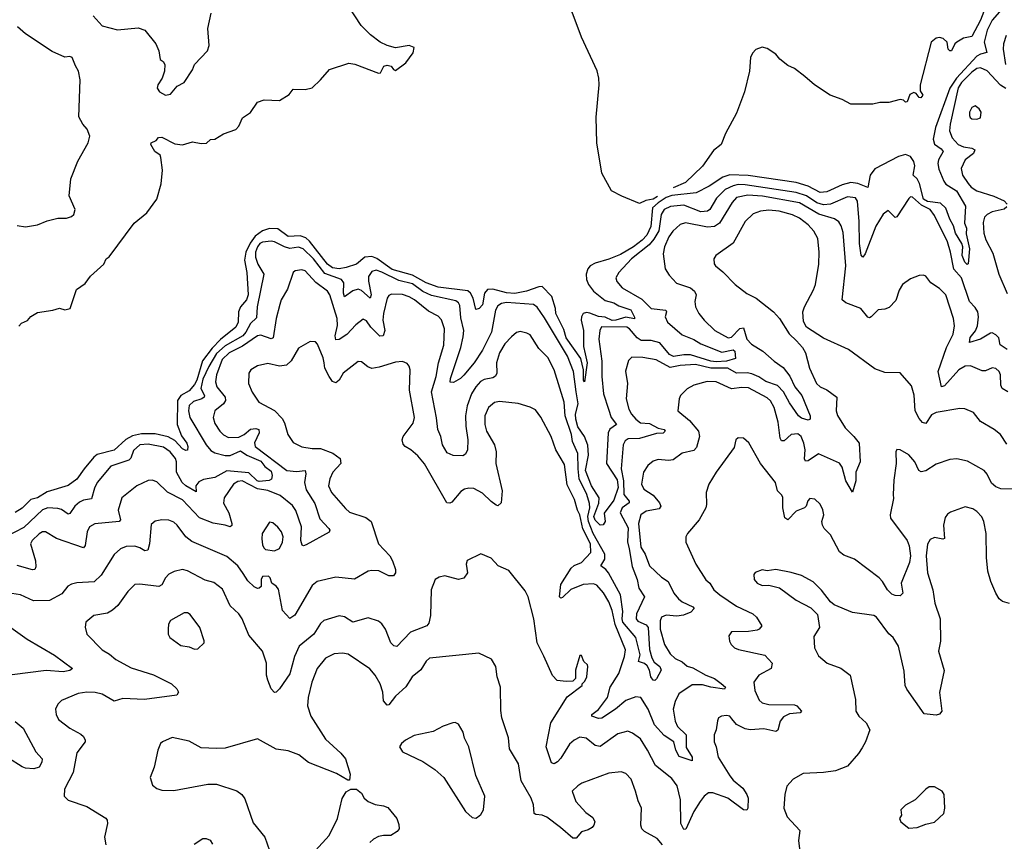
# Model space of a CAD drawing. Extents: x 2220520 to 2384350, y 721165 to 893491.
# Tile 262 of 315: x 2297981 to 2303755, y 880471 to 885287. Entities that reach past the tile are written whole.
import ezdxf

# ---------------------------------------------------------------- set-up
doc = ezdxf.new("R2010")
doc.units = 0

msp = doc.modelspace()

# ---------------------------------------------------------------- linework, layer by layer
at = {"layer": '0CON20XD'}
for points in [[(2301721.4, 884250.7), (2301695, 884235.3), (2301652.9, 884227.1), (2301615, 884210.4), (2301512.6, 884252.6), (2301450.6, 884285), (2301395, 884387.5), (2301364.7, 884565), (2301362, 884715), (2301379.6, 884905), (2301378.2, 884945), (2301367.6, 884987.6), (2301274.7, 885185), (2301220.7, 885330.7), (2301142.8, 885452.8), (2301028.2, 885588.2), (2300931.2, 885671.2), (2300886, 885696), (2300798.3, 885748.3), (2300730, 885780), (2300675, 885790.9), (2300613.7, 885817.9)], [(2299911.7, 885031.7), (2299946.4, 885026.4), (2300085, 884973.8), (2300096.7, 884975), (2300116.1, 885013.9), (2300135, 885021.2), (2300160, 885015), (2300172.5, 884995), (2300185, 884990), (2300245.7, 885035), (2300287.6, 885092.4), (2300293.8, 885125), (2300265, 885135.6), (2300185, 885122.2), (2300135, 885136.2), (2300095.3, 885155.3), (2300038.1, 885198.1), (2299983.3, 885253.3), (2299905, 885371.5)], [(2303740.6, 885349.4), (2303684.3, 885285), (2303654.4, 885225), (2303636.7, 885155), (2303652.5, 885095), (2303615, 885084.8), (2303595, 885072.8), (2303474.4, 884945), (2303435.7, 884885), (2303351.9, 884655), (2303337.1, 884587.1), (2303345, 884557.8), (2303385, 884530.9), (2303396.4, 884515), (2303369.2, 884465), (2303365.9, 884445), (2303371.7, 884411.7), (2303400.4, 884340.4), (2303413.1, 884323.1), (2303475.2, 884285), (2303528.2, 884195), (2303521.7, 884095), (2303533.5, 884065), (2303532, 884032), (2303551.9, 883945), (2303543.3, 883856.7), (2303537.3, 883852.7), (2303524.6, 883865), (2303509.1, 883905), (2303512.1, 883955), (2303507.1, 883975), (2303468.4, 884035), (2303458.1, 884078.1), (2303435, 884117.1), (2303411.6, 884181.6), (2303381.2, 884211.2), (2303305, 884222), (2303281.2, 884235), (2303257.7, 884327.7), (2303243.8, 884353.8), (2303220.4, 884375), (2303229.7, 884430.3), (2303225, 884456.5), (2303205.9, 884485), (2303175, 884496.3), (2303135, 884484.8), (2302996.7, 884413.4), (2302968.4, 884375), (2302955, 884304.4), (2302897, 884327), (2302855, 884333.6), (2302805, 884319.2), (2302715, 884278.9), (2302675, 884274.7), (2302605, 884310.5), (2302535, 884333.4), (2302253, 884373), (2302145, 884377), (2302105, 884364), (2302025, 884311), (2301947.2, 884272.8), (2301805, 884256.2), (2301772.7, 884245), (2301725.7, 884214.3), (2301692.4, 884185), (2301681.9, 884075), (2301658.4, 884025), (2301631.5, 883995), (2301581.2, 883955), (2301505, 883910.3), (2301435, 883882.9), (2301355, 883860.7), (2301325.8, 883844.2), (2301312.4, 883827.6), (2301303.5, 883795), (2301305.5, 883765), (2301317.3, 883735), (2301345, 883696.5), (2301415, 883641.9), (2301465, 883628.2), (2301495, 883610.2), (2301565, 883585.8), (2301587.3, 883542.7), (2301585.6, 883534.4), (2301535, 883544.3), (2301477.8, 883525), (2301455, 883523.7), (2301415, 883542.7), (2301375, 883547.7), (2301325, 883566.6), (2301305, 883570), (2301285.7, 883564.3), (2301274.8, 883545.2), (2301273.8, 883525), (2301286.5, 883465), (2301288.1, 883371.9), (2301297.8, 883327.8), (2301309.1, 883275), (2301293.3, 883165), (2301287.5, 883175), (2301287.8, 883235), (2301271.9, 883301.9), (2301185, 883421.5), (2301171.7, 883471.7), (2301125.6, 883564.4), (2301122.7, 883595), (2301101.2, 883665), (2301045, 883722.8), (2301025, 883722.2), (2300953.7, 883696.3), (2300885, 883682.4), (2300835, 883687), (2300755, 883707), (2300725, 883705.3), (2300706.2, 883683.8), (2300694.6, 883615), (2300675, 883594.5), (2300655, 883588.8), (2300640.8, 883655), (2300624.5, 883684.5), (2300608.1, 883698.1), (2300435, 883719.6), (2300365.4, 883744.6), (2300285, 883789.1), (2300165, 883823.6), (2300075, 883888.3), (2300045, 883899.8), (2300005.5, 883894.5), (2299955.4, 883854.6), (2299895.5, 883834.5), (2299855, 883827.4), (2299815, 883833), (2299785, 883853.3), (2299679.9, 883989.9), (2299658.8, 884008.8), (2299625, 884019.4), (2299556, 884016), (2299495, 884061.5), (2299445, 884063.9), (2299405, 884050.4), (2299362.2, 884017.8), (2299332.3, 883977.7), (2299306.8, 883925), (2299298.3, 883878.3), (2299313.3, 883805), (2299319.8, 883675), (2299310.4, 883645), (2299276.5, 883603.5), (2299264.5, 883574.5), (2299262, 883515), (2299249.1, 883485), (2299158.1, 883411.9), (2299108.7, 883361.3), (2299053, 883287), (2299018.8, 883175), (2299005, 883148.4), (2298975, 883112.6), (2298925.8, 883085), (2298906.8, 883055), (2298904.6, 882915), (2298928.9, 882848.9), (2298960.5, 882805), (2298967.1, 882785), (2298965.7, 882764.3), (2298955, 882761.9), (2298935, 882771.3), (2298890.3, 882820.3), (2298852.2, 882842.2), (2298775, 882860.6), (2298695, 882859.5), (2298642.7, 882847.3), (2298602.9, 882827.1), (2298535, 882763.5), (2298435, 882738.3), (2298415, 882722.5), (2298358.9, 882655), (2298315.9, 882594.1), (2298265, 882556.7), (2298140.9, 882519.1), (2298085, 882483.6), (2298046, 882474), (2297995.9, 882424.1), (2297955, 882399.5)], [(2298410.7, 885310.7), (2298465, 885251.4), (2298555, 885226.9), (2298675, 885238.8), (2298715, 885226), (2298780, 885145), (2298797.1, 885105), (2298804.2, 885054.2), (2298823, 885043), (2298832.5, 885025), (2298830, 884985), (2298816.1, 884943.9), (2298790, 884905), (2298786.7, 884885), (2298800, 884865), (2298835, 884844), (2298865, 884851.2), (2298905, 884897.5), (2298945, 884920), (2298995, 884993.3), (2299006, 885025), (2299082.5, 885105), (2299092.5, 885135), (2299083.8, 885235), (2299104.3, 885325.7)], [(2303635.2, 885335), (2303616.2, 885285), (2303565, 885189.2), (2303515, 885178.5), (2303476, 885155), (2303464.2, 885145), (2303445, 885104), (2303435, 885104), (2303426, 885115), (2303420, 885155), (2303396.6, 885176.6), (2303375, 885182.5), (2303355, 885179.7), (2303327.3, 885155), (2303261.8, 884905), (2303260.9, 884870.9), (2303276.9, 884845), (2303265, 884829.4), (2303255, 884831.4), (2303239.2, 884855), (2303225, 884859.6), (2303200.5, 884849.5), (2303185, 884806.7), (2303175, 884803.8), (2303163.8, 884815), (2303145, 884819.6), (2303077.7, 884802.3), (2303025, 884801.3), (2302985, 884791.4), (2302855, 884792.2), (2302805, 884819.7), (2302734.1, 884844.1), (2302642.9, 884905), (2302585, 884953.4), (2302525, 885000.9), (2302485, 885017.9), (2302438.2, 885055), (2302414.5, 885084.5), (2302365, 885118.4), (2302335, 885125.9), (2302297.7, 885112.3), (2302278.1, 885091.9), (2302266.7, 885065), (2302260.8, 884985), (2302232.5, 884865), (2302185, 884738.6), (2302120, 884620), (2302093.9, 884555), (2302050.2, 884519.8), (2301985, 884428.5), (2301885, 884332.5), (2301814, 884301.2)], [(2297965, 884080), (2298015, 884073.8), (2298085, 884084), (2298142.3, 884107.7), (2298205, 884123.8), (2298256.1, 884123.9), (2298285, 884133.3), (2298298.8, 884145), (2298306.2, 884175), (2298271.2, 884255), (2298281.2, 884355), (2298322.3, 884457.7), (2298382.5, 884565), (2298391.2, 884605), (2298376.2, 884645), (2298350, 884675), (2298328.3, 884718.3), (2298336.1, 884935), (2298326.5, 884986.5), (2298307, 885017), (2298289.1, 885065), (2298275, 885072.2), (2298245, 885068.4), (2298171.3, 885101.3), (2298014.1, 885205), (2297968.6, 885245)], [(2303766.5, 885195), (2303751.2, 885145), (2303749.3, 885115), (2303761.6, 885025)], [(2297975, 883490), (2297991.2, 883508.8), (2298025.8, 883524.2), (2298045, 883546.7), (2298085, 883570), (2298175, 883583.8), (2298215, 883596.7), (2298245, 883587.5), (2298276.4, 883593.6), (2298313.6, 883706.4), (2298365, 883740), (2298396.1, 883783.9), (2298473.3, 883855), (2298487.5, 883885), (2298505, 883897.5), (2298652.5, 884095), (2298726.2, 884155), (2298785.8, 884235), (2298810.6, 884325), (2298818.9, 884405), (2298809.2, 884479.2), (2298803.8, 884493.8), (2298773.3, 884515), (2298750, 884555), (2298752.5, 884565), (2298780.7, 884579.3), (2298794, 884596), (2298815, 884598.8), (2298890.3, 884560.3), (2298935, 884553.1), (2298995, 884570.5), (2299045, 884561.9), (2299075.8, 884564.2), (2299100, 884585), (2299125, 884587.5), (2299175, 884618.8), (2299247.3, 884642.7), (2299265, 884662.5), (2299287.7, 884712.3), (2299335, 884742.5), (2299375, 884803.3), (2299415, 884816.7), (2299505, 884814.3), (2299561.7, 884848.3), (2299585, 884880), (2299655, 884877.5), (2299695, 884887.5), (2299745, 884934), (2299796.7, 884995), (2299911.7, 885031.7)], [(2303765, 884883.3), (2303732.9, 884902.9), (2303655, 884986.6), (2303615, 885005.8), (2303595, 885001), (2303565, 884979.8), (2303505, 884919.5), (2303485, 884888.8), (2303437.6, 884675), (2303434.7, 884635), (2303449.2, 884595), (2303485, 884556.2), (2303515, 884542.1), (2303564.7, 884534.7), (2303583.1, 884525), (2303575, 884503.8), (2303526.2, 884465), (2303501.5, 884415), (2303510.9, 884375), (2303543.6, 884326.4), (2303561.4, 884305), (2303594.2, 884285), (2303693.3, 884253.3), (2303754.3, 884225), (2303772.5, 884205)], [(2303595, 884703.8), (2303615, 884712.5), (2303620, 884745), (2303607.5, 884765), (2303585, 884782.5), (2303565, 884772.5), (2303552, 884745), (2303552, 884725), (2303555, 884713.3), (2303565, 884706.7), (2303595, 884703.8)], [(2303217.6, 884247.6), (2303205, 884248.2), (2303195, 884240), (2303125, 884131.9), (2303115, 884128.1), (2303075, 884168), (2303045, 884148.1), (2303002.3, 884077.7), (2302938.9, 883915), (2302925, 883896.2), (2302915, 883907.5), (2302906.4, 883975), (2302904.5, 884105), (2302894.1, 884224.1), (2302883.5, 884243.5), (2302835, 884248.9), (2302735, 884205.6), (2302695, 884201.6), (2302655, 884214.1), (2302595, 884255.1), (2302535, 884274.1), (2302235, 884318.8), (2302195, 884320.7), (2302164.1, 884314.1), (2302118.9, 884291.1), (2302068, 884242), (2302027.3, 884175), (2302015, 884164.7), (2301975, 884161.9), (2301875, 884199.4), (2301797.5, 884192.5), (2301761.1, 884175), (2301742.4, 884145), (2301729.5, 884050.5), (2301699.9, 884000.1), (2301671.8, 883968.2), (2301569.1, 883885), (2301494.2, 883805), (2301476, 883775), (2301483.4, 883753.4), (2301515, 883715.7), (2301629.1, 883649.1), (2301685, 883594.1), (2301770.8, 883585), (2301774.5, 883575), (2301765.4, 883545), (2301779.6, 883515), (2301865, 883440.4), (2301933.5, 883413.5), (2301975, 883387.1), (2302098.8, 883338.8), (2302165, 883351.3), (2302175.4, 883344.6), (2302177.8, 883302.2), (2302125, 883285.9), (2302065, 883281.5), (2302035, 883284.9), (2301915, 883322.8), (2301875, 883323.2), (2301815, 883312.5), (2301791.7, 883325), (2301735, 883393.2), (2301685, 883406.8), (2301625, 883406.8), (2301601.9, 883421.9), (2301557, 883475), (2301540.9, 883485), (2301393.1, 883486.9), (2301382.5, 883465), (2301378, 883415), (2301394.8, 883285.2), (2301394.8, 883195), (2301404.8, 883095), (2301434, 883005), (2301449.5, 882955), (2301480.5, 882915), (2301442.7, 882887.3), (2301431, 882865), (2301421.5, 882685), (2301485, 882590.4), (2301491.3, 882545), (2301465, 882470), (2301409.2, 882395), (2301414.4, 882345), (2301403.6, 882326.4), (2301385, 882323.6), (2301355, 882353.7), (2301348.1, 882375), (2301377.1, 882452.8), (2301379.6, 882485), (2301334.3, 882555), (2301298.2, 882645), (2301316.9, 882735), (2301313, 882793), (2301293, 882845), (2301255, 882900), (2301242.1, 882945), (2301241, 882975), (2301255.1, 883034.9), (2301244.2, 883105), (2301228, 883225), (2301193.4, 883315), (2301058.9, 883538.9), (2301015, 883601.8), (2300995, 883617.8), (2300835, 883630), (2300806, 883624), (2300785, 883609.6), (2300770.5, 883585), (2300748.4, 883455), (2300695, 883350.9), (2300645.4, 883275), (2300585, 883204.5), (2300565, 883184.6), (2300525, 883161.4), (2300505, 883162.5), (2300506.4, 883185), (2300567.6, 883365), (2300582.3, 883427.7), (2300585.2, 883465), (2300568.8, 883538.8), (2300561.5, 883611.5), (2300555, 883626.8), (2300538.9, 883638.9), (2300395, 883669.8), (2300344.7, 883694.7), (2300285, 883739.3), (2300205, 883757.9), (2300105, 883807.8), (2300071.6, 883818.4), (2300045, 883810.7), (2300027.2, 883782.8), (2300026.5, 883755), (2300041.2, 883675), (2300036, 883654), (2299985, 883700), (2299965, 883706.8), (2299935, 883697.4), (2299885, 883662.2), (2299878.9, 883685), (2299881.6, 883745), (2299868.5, 883765), (2299769.8, 883799.8), (2299703.6, 883885), (2299643.8, 883945), (2299615, 883953.9), (2299565, 883947), (2299533.3, 883955), (2299475, 883984.7), (2299455, 883988.2), (2299405, 883983.5), (2299388.8, 883975), (2299375, 883956.4), (2299363.7, 883925), (2299363.4, 883895), (2299377.3, 883855), (2299412.9, 883795), (2299373.5, 883605), (2299369.9, 883540.1), (2299335, 883505.9), (2299307.2, 883455), (2299288.8, 883435), (2299185, 883375.9), (2299135, 883330.6), (2299089.1, 883255), (2299055, 883179.6), (2299043.7, 883125), (2299064.1, 883085), (2299062.5, 883075), (2299048.5, 883065), (2299000, 883050), (2298974.8, 883025), (2298970.2, 882995), (2298978.5, 882955), (2299074.3, 882794.3), (2299101.2, 882761.2), (2299125, 882747.5), (2299185, 882732.7), (2299215, 882731.9), (2299275, 882760.8), (2299312.2, 882735), (2299395, 882698.6), (2299419.1, 882669.1), (2299455, 882641.1), (2299460.8, 882615), (2299456.8, 882593.2), (2299444, 882586), (2299385, 882579.8), (2299373, 882585), (2299325, 882632), (2299195, 882643.1), (2299126, 882604), (2299058.6, 882591.4), (2299032.1, 882577.9), (2299013.6, 882555), (2299015, 882520.6), (2298955, 882555.2), (2298934.4, 882575), (2298900.4, 882635), (2298899.6, 882695), (2298893.9, 882715), (2298863.9, 882755), (2298825, 882781.2), (2298735, 882798.8), (2298685.6, 882795), (2298648.5, 882761.5), (2298632.1, 882717.9), (2298621.5, 882705), (2298515, 882670.4), (2298435.4, 882575), (2298418.8, 882541.2), (2298401.1, 882478.9), (2298355, 882471.1), (2298330.6, 882459.4), (2298304.4, 882435.6), (2298275, 882393.3), (2298265, 882389.5), (2298226.2, 882416.2), (2298205, 882422.8), (2298145, 882426.7), (2298115, 882413.9), (2298005, 882311.5), (2297900, 882255)], [(2303775, 883106.2), (2303742.9, 883125), (2303734.6, 883144.6), (2303733.1, 883205), (2303724.5, 883225), (2303705, 883243.3), (2303685, 883245.6), (2303645, 883229.4), (2303625, 883229.4), (2303557.7, 883257.7), (2303525, 883256.9), (2303488.2, 883235), (2303405, 883140.6), (2303386.1, 883136.1), (2303366.5, 883225), (2303415.3, 883365), (2303455.2, 883444.8), (2303462.6, 883492.6), (2303457.8, 883535), (2303411.9, 883675), (2303375, 883710.8), (2303325, 883744), (2303294.1, 883784.1), (2303280.7, 883790.7), (2303255, 883788), (2303205, 883768.8), (2303158.8, 883735), (2303138.3, 883701.7), (2303118.3, 883641.7), (2303079.4, 883600.6), (2303055, 883590.6), (2303015, 883587.1), (2302975, 883545.7), (2302965, 883540), (2302955, 883543.3), (2302912.9, 883595), (2302825, 883627.9), (2302804.5, 883645), (2302826, 883845), (2302810.1, 884040.1), (2302799.4, 884079.4), (2302785, 884101.5), (2302759, 884119), (2302667.3, 884147.3), (2302555, 884214.5), (2302336.3, 884253.7), (2302251.6, 884258.4), (2302184.9, 884245.1), (2302158.3, 884215), (2302085.5, 884094.5), (2302055.6, 884074.4), (2302015, 884071.4), (2301885, 884096.1), (2301855, 884086.4), (2301811.8, 884048.2), (2301787.2, 884015), (2301762.7, 883955), (2301754.6, 883915), (2301766.4, 883826.4), (2301788.9, 883788.9), (2301833.1, 883743.1), (2301915, 883714.6), (2301939.1, 883695), (2301947.5, 883675), (2301940, 883635), (2301943.3, 883605), (2301963.1, 883565), (2301994.4, 883525), (2302056.9, 883465), (2302135, 883423.2), (2302155, 883425.5), (2302203.4, 883476.6), (2302225, 883480.8), (2302245, 883414.4), (2302271.9, 883385)], [(2303771.6, 883355), (2303731.8, 883381.8), (2303722.7, 883422.7), (2303705, 883440.4), (2303685, 883451.8), (2303675, 883450), (2303615, 883413.8), (2303552, 883395), (2303554.7, 883425), (2303585.6, 883464.4), (2303597.3, 883492.7), (2303603.8, 883545), (2303600, 883575), (2303585, 883600.8), (2303551.1, 883635), (2303505, 883774.5), (2303458.6, 883825), (2303440.6, 883925), (2303421.3, 883985), (2303345, 884139.1), (2303320, 884175), (2303270.4, 884200.4), (2303217.6, 884247.6)], [(2303769.8, 882799.8), (2303732.5, 882855), (2303695, 882885.8), (2303615, 882932.9), (2303574, 882985), (2303524.3, 883005.7), (2303495, 883008.1), (2303355, 882984.6), (2303328.7, 882971.3), (2303295, 882920.8), (2303275, 882925.6), (2303255, 882950), (2303232, 882995), (2303226.9, 883086.9), (2303211.7, 883141.7), (2303145, 883217.5), (2303055, 883220), (2302995, 883240), (2302841.2, 883355), (2302695, 883420), (2302594.4, 883484.4), (2302578.3, 883518.3), (2302574.4, 883575), (2302583.3, 883605), (2302635.3, 883704.7), (2302647.8, 883735), (2302667.5, 883855), (2302670, 883925), (2302660.9, 884005), (2302638.5, 884048.5), (2302605, 884084.5), (2302555, 884124.6), (2302512.9, 884142.9), (2302435, 884164.2), (2302375, 884170.3), (2302325.3, 884164.7), (2302281.7, 884148.3), (2302236, 884104), (2302165, 883977.1), (2302063.3, 883905), (2302051.2, 883885), (2302053.3, 883856.7), (2302061.2, 883845), (2302105, 883810), (2302176, 883735), (2302245, 883682.9), (2302300, 883655), (2302402, 883575), (2302436.6, 883536.6), (2302493.3, 883445), (2302536.2, 883405), (2302572, 883365), (2302589.2, 883335), (2302613.5, 883245), (2302653.5, 883155), (2302675, 883134.4), (2302715, 883116.9), (2302773.3, 883075), (2302770, 882995), (2302777, 882967), (2302822.7, 882895), (2302873.5, 882845), (2302904.3, 882805), (2302910.5, 882695), (2302884.6, 882635), (2302885.4, 882584.6), (2302865, 882517.5), (2302825.8, 882585), (2302804.5, 882664.5), (2302788.7, 882688.7), (2302665, 882743.1), (2302605, 882702.1), (2302590.2, 882700.2), (2302584.1, 882714.1), (2302586.6, 882765), (2302578.9, 882805), (2302563.8, 882845), (2302545, 882860), (2302505, 882855.4), (2302465, 882818.5), (2302449.3, 882819.3)], [(2303770.2, 884189.8), (2303755, 884177.1), (2303685, 884160.6), (2303654.8, 884145.2), (2303639.7, 884130.3), (2303631.3, 884098.7), (2303635.8, 884035), (2303647.3, 883997.3), (2303688.7, 883918.7), (2303722.3, 883795), (2303772.6, 883682.6)], [(2302271.9, 883385), (2302338.9, 883345), (2302406.1, 883286.1), (2302459.2, 883249.1), (2302497.1, 883197.2), (2302527.6, 883135), (2302567.3, 883085), (2302616.7, 882965), (2302616.5, 882945), (2302605, 882940.7), (2302565, 882952.2), (2302548.5, 882965), (2302495, 883041.1), (2302460.4, 883105), (2302425, 883143.5), (2302357, 883167), (2302315, 883194.2), (2302275, 883210.6), (2302247.3, 883217.3), (2302184.9, 883214.9), (2302134.3, 883244.3), (2302035, 883245.3), (2301945, 883265.5), (2301855, 883259.5), (2301795, 883248), (2301712.6, 883292.6), (2301635, 883307.3), (2301570.8, 883309.2), (2301550.5, 883289.5), (2301533.1, 883226.9), (2301544.5, 883155), (2301536.7, 883065), (2301552.2, 883005), (2301568.2, 882975), (2301593.6, 882945), (2301621.5, 882925), (2301675, 882920.7), (2301725, 882893.8), (2301760.8, 882885), (2301766.7, 882875), (2301755, 882862.9), (2301715, 882862.4), (2301615, 882832.4), (2301550, 882830), (2301531.6, 882818.4), (2301519.6, 882795), (2301507.8, 882655), (2301522.4, 882585), (2301524.1, 882505), (2301554.2, 882465), (2301554.2, 882455), (2301514.2, 882425), (2301503, 882397), (2301549.2, 882309.2), (2301546, 882226), (2301554.8, 882185), (2301572.3, 882082.3), (2301601.1, 882005), (2301611.1, 881955), (2301645.5, 881905), (2301599.1, 881805), (2301596.2, 881775), (2301605, 881762.5), (2301655, 881740.8), (2301666.8, 881725), (2301674.4, 881595), (2301687.3, 881547.3), (2301701, 881521), (2301735.8, 881495), (2301743.5, 881475), (2301715, 881424.5), (2301705, 881413.6), (2301695, 881416.5), (2301682.7, 881435), (2301674.2, 881475), (2301659.8, 881499.8), (2301645, 881513.4), (2301610, 881525), (2301620.3, 881565), (2301595.2, 881665), (2301518, 881755), (2301513.6, 881775), (2301517.4, 881817.4), (2301504.4, 881915), (2301434.1, 882044.1), (2301418.4, 882065), (2301388.5, 882085), (2301411.9, 882125), (2301412.7, 882155), (2301343.4, 882275), (2301315.7, 882345.7), (2301312.2, 882375), (2301323.6, 882425), (2301322, 882452), (2301307.6, 882505), (2301262.5, 882595), (2301255.1, 882654.9), (2301254.8, 882745), (2301221.9, 882815), (2301216.2, 882855), (2301180.6, 882965), (2301173.1, 883045), (2301115.4, 883235), (2301077.7, 883307.7), (2301025, 883360), (2300975, 883439.2), (2300955, 883450.6), (2300915, 883458.9), (2300895, 883453.1), (2300865, 883428.1), (2300825, 883387.8), (2300795.4, 883335), (2300777.7, 883275), (2300778.4, 883215), (2300771.8, 883198.2), (2300755, 883187.2), (2300705, 883178), (2300683.4, 883166.6), (2300655, 883135.5), (2300630.9, 883095), (2300605.6, 883024.4), (2300595.2, 882965), (2300596.8, 882905), (2300609.6, 882825), (2300607.5, 882765), (2300595, 882740), (2300579.7, 882730.3), (2300523.4, 882733.4), (2300488.3, 882748.3), (2300461.2, 882795), (2300451.5, 882845), (2300432.5, 882885), (2300425.9, 882954.1), (2300396.8, 883105), (2300423.2, 883195), (2300436.5, 883275), (2300468.8, 883378.8), (2300472.2, 883475), (2300455, 883528.8), (2300435, 883548.6), (2300378, 883578), (2300296.2, 883645), (2300265, 883662.8), (2300225, 883675.8), (2300161.4, 883678.6), (2300145, 883670.8), (2300135.4, 883654.6), (2300114.8, 883565), (2300110.2, 883525), (2300122.4, 883465), (2300112.5, 883435), (2300092, 883432), (2300040.8, 883485), (2300015, 883521.2), (2299995, 883531.5), (2299952, 883498), (2299898.5, 883441.5), (2299855, 883413.3), (2299835, 883411.4), (2299830, 883435), (2299844.1, 883495), (2299843.1, 883535), (2299800.3, 883675), (2299785, 883696.9), (2299717.7, 883747.7), (2299655, 883814.5), (2299635, 883821.2), (2299596.7, 883815), (2299584.3, 883805), (2299552, 883708), (2299514.6, 883645.4), (2299507.1, 883617.1), (2299484.7, 883535.3), (2299467.9, 883422.1), (2299455, 883417.5), (2299395, 883438.1), (2299375, 883433.2), (2299287.4, 883372.6), (2299210, 883335), (2299168.4, 883295), (2299135.3, 883205), (2299129.1, 883165), (2299137.3, 883135), (2299185.3, 883075), (2299188.2, 883055), (2299175, 883034.7), (2299124.5, 882995), (2299114.6, 882955), (2299125, 882920.8), (2299155, 882874.4), (2299175, 882854.5), (2299205, 882839.1), (2299265, 882839.2), (2299298, 882855), (2299335, 882887.1), (2299365, 882891.8), (2299382.5, 882885), (2299385.3, 882865), (2299357.4, 882807.4), (2299362.3, 882785), (2299547.1, 882645), (2299605, 882638), (2299655, 882644), (2299659.6, 882625), (2299650.3, 882575), (2299661, 882531), (2299711.2, 882451.2), (2299741.1, 882361.1), (2299792.9, 882305), (2299798.6, 882295), (2299796.3, 882283.7), (2299661.7, 882208.3), (2299645, 882202.7), (2299636.7, 882206.7), (2299629.8, 882235), (2299633.5, 882315), (2299599.9, 882409.9), (2299580.4, 882440.4), (2299507.7, 882497.7), (2299435, 882527.1), (2299375, 882537.9), (2299285, 882583.3), (2299259.6, 882580.4), (2299233.8, 882565), (2299180, 882485), (2299176.4, 882453.6), (2299206.9, 882396.9), (2299225.5, 882334.5), (2299225, 882322.5), (2299215.8, 882314.2), (2299185, 882324.4), (2299115, 882335.9), (2299035, 882366.9), (2298935, 882472.5), (2298847, 882517), (2298785, 882578), (2298757.3, 882587.3), (2298735, 882585.8), (2298668, 882555), (2298580, 882485), (2298558, 882412), (2298571.1, 882355), (2298564.6, 882345.4), (2298421.7, 882331.7), (2298390, 882315), (2298376.5, 882285), (2298365.4, 882204.6), (2298355, 882190.8), (2298196.3, 882246.3), (2298132.5, 882285), (2298115, 882285.6), (2298095, 882274.4), (2298054.4, 882235), (2298043.5, 882215), (2298073.8, 882115), (2298075, 882080), (2298068.8, 882065), (2298055, 882061.9), (2297965, 882088.4)], [(2302449.3, 882819.3), (2302441.1, 882835), (2302428.3, 882928.3), (2302404.6, 883015), (2302385, 883052.2), (2302365, 883070.4), (2302255, 883128.7), (2302215, 883131.8), (2302155, 883123.9), (2302065, 883164.7), (2302013.1, 883166.9), (2301933.8, 883145), (2301895, 883124.2), (2301855.8, 883085), (2301847.5, 883065), (2301840, 882995), (2301908.1, 882938.1), (2301961.2, 882875), (2301966.9, 882845), (2301950.9, 882779.1), (2301935, 882762.1), (2301865, 882745.6), (2301813, 882707), (2301785, 882702.5), (2301725, 882710), (2301695, 882698.6), (2301665.4, 882674.6), (2301640, 882635), (2301627.3, 882565), (2301641.1, 882535), (2301695, 882499.5), (2301732.7, 882455), (2301741.5, 882435), (2301730.2, 882419.8), (2301654.3, 882405.7), (2301623.8, 882385), (2301610.8, 882335), (2301624.2, 882195), (2301648.7, 882155), (2301674.5, 882085), (2301745, 882018.9), (2301784.7, 881994.7), (2301817.1, 881925), (2301845, 881892.5), (2301865.8, 881875), (2301928, 881845), (2301936, 881835), (2301916.2, 881815), (2301874, 881796), (2301835, 881790), (2301772.6, 881797.4), (2301744.5, 881785.5), (2301736.9, 881763.1), (2301737.9, 881715), (2301762.7, 881625), (2301795, 881570.6), (2301825, 881542.5), (2301865, 881522.5), (2301895, 881497.5), (2301928.3, 881488.3), (2302005, 881445.4), (2302055, 881425.3), (2302095, 881396.4), (2302120, 881375), (2302115, 881362.2), (2302035, 881374.3), (2301985, 881389.4), (2301925, 881388.2), (2301847.1, 881335), (2301825, 881291.2), (2301812.7, 881245), (2301824.6, 881175), (2301838.9, 881145), (2301890.4, 881095), (2301890.2, 881020.2), (2301925.3, 880965), (2301925, 880942), (2301847.6, 880967.6), (2301829.3, 881005), (2301817.9, 881055), (2301761.3, 881091.3), (2301703.3, 881153.4), (2301667.1, 881245), (2301623.4, 881313.4), (2301595, 881318.9), (2301535, 881297.1), (2301475, 881246.6), (2301395, 881193.9), (2301375, 881191.8), (2301336.7, 881205), (2301336.7, 881215), (2301375.6, 881244.4), (2301427.1, 881315), (2301444.5, 881375.5), (2301494.2, 881455), (2301528.3, 881555), (2301532.9, 881592.9), (2301472.6, 881742.6), (2301455.3, 881824.7), (2301436.7, 881875), (2301405, 881926.9), (2301365, 881972.9), (2301345, 881979.7), (2301285, 881976.8), (2301212.3, 881947.7), (2301165, 881900), (2301155, 881895.8), (2301145.8, 881905), (2301153.7, 881976.3), (2301215, 882071.8), (2301233, 882087), (2301275, 882105.4), (2301330.3, 882165), (2301328.1, 882215), (2301283.1, 882303.1), (2301265, 882384.3), (2301252.2, 882412.2), (2301233.7, 882475), (2301191, 882561), (2301175, 882680.8), (2301125.9, 882765.9), (2301097.5, 882845), (2301037.6, 882957.6), (2301005, 883000), (2300975, 883016.2), (2300905, 883037.5), (2300795, 883048.5), (2300765, 883043.5), (2300730.5, 883015), (2300709.2, 882965), (2300708.8, 882915), (2300717.5, 882875), (2300764.4, 882795), (2300775.6, 882755), (2300773.8, 882685), (2300809.4, 882525), (2300803.8, 882455), (2300785, 882437.5), (2300775, 882441.2), (2300745, 882462.5), (2300695, 882512.5), (2300645, 882539.1), (2300615, 882541.8), (2300588.8, 882535), (2300568.3, 882521.7), (2300515, 882458.9), (2300503, 882453), (2300485, 882454.3), (2300355, 882682.9), (2300315, 882730), (2300275, 882766.5), (2300241.9, 882785), (2300230, 882800), (2300224.1, 882825), (2300228.9, 882845), (2300287.9, 882922.1), (2300297.1, 882955), (2300266.9, 883115), (2300271.1, 883235), (2300265, 883256.7), (2300252.4, 883272.4), (2300225, 883284.3), (2300185, 883280.6), (2300089.4, 883250.6), (2300045, 883243.5), (2300021.6, 883251.6), (2299985, 883280.8), (2299965, 883282.9), (2299876.9, 883215), (2299855, 883174.3), (2299835, 883157.8), (2299815, 883165.6), (2299794.8, 883194.8), (2299770.9, 883245), (2299766.1, 883275), (2299760, 883305), (2299727.5, 883385), (2299715, 883398.8), (2299685, 883400), (2299615, 883361.2), (2299572.1, 883287.9), (2299545, 883261.9), (2299505, 883256.7), (2299435, 883272), (2299375, 883259.2), (2299336.2, 883235), (2299324, 883215), (2299322.5, 883155), (2299345, 883103.3), (2299383.8, 883045), (2299475, 882996), (2299519.8, 882949.8), (2299534.6, 882924.6), (2299552.5, 882855), (2299585, 882808.6), (2299635, 882783.1), (2299695, 882773.6), (2299745, 882773.5), (2299817.3, 882747.3), (2299859.6, 882715), (2299863.3, 882686.7), (2299817.7, 882635), (2299798.8, 882595), (2299791.1, 882555), (2299809.5, 882515), (2299891.9, 882421.9), (2299915, 882400.6), (2300009.8, 882369.8), (2300041.9, 882345), (2300085.5, 882215), (2300150.6, 882145), (2300167.8, 882115), (2300184, 882065), (2300183.8, 882045), (2300173.6, 882026.4), (2300145, 882028), (2300086.2, 882056.2), (2300045, 882059.1), (2300025, 882054.5), (2299945, 882008.1), (2299835, 882018.6), (2299725, 881994.3), (2299695, 881971.2), (2299595, 881796.7), (2299565, 881776.7), (2299522.9, 881825), (2299498.3, 881948.3), (2299485, 881967.5), (2299460, 881985), (2299450, 882015), (2299440, 882025), (2299405, 882022.5), (2299396.7, 882005), (2299396, 881965), (2299385.7, 881954.3), (2299375, 881952.9), (2299355, 881961.9), (2299318.1, 881998.1), (2299291.4, 882041.4), (2299260, 882085), (2299195, 882141.5), (2298989.3, 882229.3), (2298955, 882255.6), (2298904.7, 882324.7), (2298885, 882342.5), (2298855, 882354.4), (2298814.3, 882355.7), (2298775, 882348.6), (2298752, 882328), (2298742.3, 882215), (2298731.8, 882178.2), (2298715, 882173.5), (2298685, 882192.1), (2298655, 882200.9), (2298605, 882198.9), (2298571.2, 882185), (2298535, 882152.5), (2298459.4, 882030.6), (2298418.1, 881991.9), (2298315, 881986.5), (2298285, 881978.6), (2298263.1, 881966.9), (2298227.9, 881922.1), (2298155, 881883.3), (2298060.7, 881880.7), (2297985, 881915.6), (2297935, 881924.2)], [(2303815, 882534.4), (2303735, 882537.9), (2303705, 882548.5), (2303680.9, 882570.9), (2303655, 882624.2), (2303637.1, 882645), (2303539.8, 882699.8), (2303477.7, 882712.3), (2303435, 882710), (2303355, 882682.5), (2303295, 882642.2), (2303267.6, 882637.6), (2303254.3, 882645), (2303230, 882695), (2303195, 882736), (2303145, 882766.2), (2303125, 882767.5), (2303118.8, 882755), (2303121.1, 882685), (2303107.7, 882587.7), (2303104.3, 882505), (2303105, 882480), (2303085.8, 882385), (2303087.5, 882365), (2303184.7, 882235), (2303196.5, 882203.5), (2303204.4, 882144.4), (2303199.6, 882105), (2303150, 881985), (2303159.2, 881925), (2303145, 881910.8), (2303115, 881911.4), (2303095, 881920.8), (2303070.8, 881945), (2303040.8, 881995), (2303022, 882015), (2302876, 882125), (2302815, 882149.4), (2302788.3, 882168.3), (2302735, 882267.5), (2302699.5, 882305), (2302688.5, 882325), (2302684.3, 882345.7), (2302696.2, 882385), (2302690, 882415), (2302675, 882446.7), (2302645, 882476.7), (2302615, 882481.2), (2302602.3, 882467.7), (2302594, 882435), (2302583.8, 882425), (2302535, 882405.6), (2302485, 882356), (2302467.9, 882367.9), (2302457.1, 882425), (2302456.1, 882486.1), (2302450, 882500), (2302424.5, 882525), (2302413.8, 882575), (2302325.5, 882685.5), (2302257.9, 882807.9), (2302225, 882834), (2302195, 882836), (2302181.2, 882825), (2302171.2, 882778.8), (2302064.4, 882635), (2302021.4, 882565), (2302005.8, 882515), (2302008.9, 882445), (2302004.4, 882425), (2301965.6, 882355), (2301897.5, 882275), (2301887.5, 882255), (2301888, 882225), (2301945.6, 882095), (2302004.6, 882004.6), (2302028.6, 881985), (2302052.5, 881945), (2302086.9, 881915), (2302185, 881849.1), (2302281.2, 881805), (2302302, 881785), (2302332.5, 881735), (2302317.5, 881715), (2302305, 881708.8), (2302255, 881701.2), (2302155, 881698.8), (2302140, 881675), (2302143.8, 881645), (2302153.3, 881625), (2302172.5, 881605), (2302196.1, 881596.1), (2302351.7, 881561.7), (2302394.2, 881515), (2302388.8, 881485), (2302315, 881444.4), (2302285.6, 881405), (2302292.5, 881355), (2302318.3, 881298.3), (2302335, 881283.5), (2302375, 881273.8), (2302525, 881271.2), (2302538.6, 881265), (2302566.2, 881235), (2302557.5, 881225), (2302495, 881217.5), (2302459.5, 881200.5), (2302440, 881175), (2302427.4, 881122.6), (2302415.6, 881114.4), (2302345, 881130.9), (2302265, 881125.3), (2302235, 881130), (2302185.3, 881155.3), (2302158.2, 881188.2), (2302145, 881204.2), (2302125, 881209.4), (2302097.5, 881205), (2302080, 881195), (2302072.3, 881177.7), (2302066, 881125), (2302053.9, 881096.1), (2302054.1, 881054.1), (2302065.7, 881025.7), (2302076.9, 880965), (2302145, 880854.4), (2302165, 880829.5), (2302222.4, 880782.4), (2302245.6, 880745), (2302252.2, 880725), (2302250.8, 880665), (2302245, 880653.3), (2302225, 880656), (2302134.3, 880725), (2302045, 880754.6), (2302020, 880755), (2301995, 880736.7), (2301970.9, 880705), (2301935, 880645.6), (2301888.3, 880541.7), (2301875, 880540.8), (2301859.1, 880575), (2301856, 880715), (2301836, 880796), (2301805, 880840), (2301710, 880915), (2301662.1, 881005), (2301621.1, 881071.1), (2301575, 881105.6), (2301546.4, 881116.4), (2301488.5, 881101.5), (2301385, 881027.7), (2301355, 881033.6), (2301303.8, 881075), (2301265, 881081.5), (2301232.2, 881065), (2301205, 881041.5), (2301155, 880958.5), (2301135, 880936.7), (2301115, 880925.8), (2301100.3, 880930.3), (2301068.1, 881025), (2301095.3, 881165), (2301192.1, 881317.9), (2301280, 881385), (2301280, 881395), (2301295, 881410), (2301306.7, 881435), (2301312.5, 881495), (2301310, 881505), (2301290, 881525), (2301275, 881560), (2301265, 881560), (2301240, 881475), (2301240, 881425), (2301225, 881410), (2301185, 881407.5), (2301133.6, 881413.6), (2301105, 881442.5), (2301055.5, 881555.5), (2301015.4, 881635.4), (2300996.1, 881776.1), (2300962, 881905), (2300945, 881940), (2300849.1, 882059.1), (2300787.5, 882085), (2300745, 882131.2), (2300686.1, 882156.1), (2300605, 882116.7), (2300600, 882095), (2300606, 882045), (2300585, 882013.3), (2300555, 882006.2), (2300475, 882027.5), (2300440.3, 882019.7), (2300418, 882005), (2300394.3, 881945), (2300390.5, 881795), (2300379.3, 881750.7), (2300367.5, 881735), (2300273.5, 881696.5), (2300192.3, 881612.3), (2300175, 881617.1), (2300158.1, 881635), (2300125.5, 881715), (2300105, 881746), (2300085, 881760.8), (2300025, 881781.1), (2299935, 881755.5), (2299885, 881786.7), (2299855, 881793.1), (2299765, 881765.6), (2299745, 881748.1), (2299705, 881685.4), (2299620, 881615), (2299592.9, 881555), (2299565, 881452), (2299505, 881365.8), (2299485, 881346), (2299475, 881343.8), (2299455.5, 881365.5), (2299435, 881416.7), (2299428.8, 881445), (2299428.9, 881515), (2299405.5, 881585.5), (2299325, 881680), (2299285, 881775.7), (2299265, 881804.4), (2299215, 881850.8), (2299169.3, 881949.3), (2299118.7, 881988.7), (2299068.9, 882001.1), (2298965, 882057.5), (2298935, 882064.4), (2298886.8, 882053.2), (2298855, 882037.1), (2298835.6, 882015), (2298814.6, 881975.4), (2298796, 881964), (2298685, 881979.2), (2298655, 881975.6), (2298614.4, 881935), (2298556.5, 881853.5), (2298525, 881826.9), (2298495, 881808.6), (2298415, 881795.8), (2298368.8, 881755), (2298363.9, 881726.1), (2298374, 881685), (2298463.7, 881593.7), (2298508, 881568), (2298545, 881537.1), (2298635, 881487.3), (2298765, 881446.9), (2298871.2, 881395), (2298902, 881365), (2298912, 881345), (2298902, 881328), (2298712, 881302), (2298585, 881308.5), (2298535, 881293.3), (2298463.8, 881333.8), (2298423.7, 881343.7), (2298375, 881345.4), (2298322.9, 881337.1), (2298225, 881295.8), (2298204.2, 881275), (2298190, 881245), (2298194.2, 881215), (2298209.2, 881185), (2298275, 881134.4), (2298338.5, 881098.5), (2298354.3, 881085), (2298364.3, 881065), (2298364, 881055), (2298315, 880990), (2298294.7, 880875.3), (2298242.6, 880777.4), (2298240.8, 880735), (2298265, 880712.5), (2298375, 880675.7), (2298485, 880606.2), (2298493.8, 880595), (2298496, 880575), (2298477.5, 880495), (2298485, 880450)], [(2303785, 881864.3), (2303745, 881876.2), (2303725, 881891.9), (2303705.4, 881925), (2303676.1, 881995), (2303659.5, 882055), (2303650.4, 882135), (2303648.8, 882275), (2303635.6, 882345), (2303622.6, 882372.6), (2303595, 882404), (2303570.9, 882420.9), (2303525, 882431.4), (2303439.7, 882400.3), (2303422, 882388), (2303408.3, 882368.3), (2303397.9, 882325), (2303403.8, 882246.2), (2303395, 882242), (2303345, 882252.5), (2303320, 882240), (2303305, 882212.5), (2303296.2, 882145), (2303304, 882044), (2303335.8, 881945.8), (2303348.1, 881868.1), (2303379.2, 881775), (2303380.9, 881645), (2303369.5, 881585), (2303403.4, 881473.4), (2303375.6, 881344.4), (2303388.8, 881235), (2303375, 881216.7), (2303355, 881210), (2303285, 881218), (2303182.8, 881362.8), (2303174.4, 881385), (2303168, 881468), (2303134, 881615), (2303102.9, 881665), (2303077.9, 881687.9), (2303005.8, 881785), (2302990, 881795), (2302865, 881811.9), (2302757.9, 881857.9), (2302735.6, 881875.6), (2302683.4, 881943.4), (2302635, 881991.2), (2302565, 882028.8), (2302505, 882047.5), (2302415, 882063.8), (2302365, 882057.5), (2302335, 882063.3), (2302295, 882046.7), (2302286.2, 882035), (2302289.2, 882005), (2302305, 881984), (2302335, 881971.2), (2302373.6, 881973.6), (2302436.8, 881956.8), (2302535, 881884.3), (2302620.3, 881840.3), (2302660.5, 881800.5), (2302671.2, 881725), (2302637.3, 881672.7), (2302641.9, 881605), (2302665, 881558.8), (2302716.4, 881516.4), (2302796.4, 881486.4), (2302850.8, 881445), (2302883.4, 881303.4), (2302883.9, 881233.9), (2302902.9, 881205), (2302945.5, 881165.5), (2302965.8, 881125), (2302941.1, 881055), (2302921.1, 881018.9), (2302899.2, 880985), (2302835, 880911.2), (2302765, 880884.5), (2302695, 880873.8), (2302575, 880869.2), (2302516.7, 880835), (2302480, 880795), (2302468, 880745), (2302462, 880665), (2302482, 880615), (2302555.8, 880535), (2302547.3, 880475), (2302564.4, 880345.6)], [(2299475, 882174.2), (2299505, 882186.7), (2299521.4, 882225), (2299525.8, 882255.8), (2299516, 882285), (2299495, 882313.3), (2299465, 882338.8), (2299445, 882342.5), (2299403.6, 882276.4), (2299400, 882245), (2299405, 882210), (2299411.7, 882191.7), (2299422.3, 882182.3), (2299475, 882174.2)], [(2299005, 881596.7), (2299025, 881600), (2299062.5, 881635), (2299063, 881647), (2299038, 881725), (2298981.2, 881801.2), (2298965, 881810.8), (2298945, 881810.8), (2298864.3, 881765.7), (2298854, 881745), (2298851.2, 881715), (2298851.2, 881685), (2298861.2, 881665), (2298925, 881618.8), (2298975, 881611.2), (2299005, 881596.7)], [(2297915.8, 881735), (2298025, 881656.9), (2298185, 881561.8), (2298290, 881485), (2298275, 881472.2), (2298235, 881464.1), (2298135, 881472.5), (2297936.6, 881446.6)], [(2301591.5, 880765), (2301566.9, 880835), (2301535, 880869.2), (2301507.6, 880877.6), (2301435, 880870.5), (2301278.3, 880811.7), (2301255, 880796.7), (2301220, 880765), (2301242, 880705), (2301300.5, 880640.5), (2301341.2, 880611.2), (2301353.8, 880585), (2301348.8, 880565), (2301337.3, 880552.7), (2301315, 880538.8), (2301275, 880526.2), (2301245, 880490), (2301225, 880490), (2301153.1, 880553.1), (2301072.6, 880612.6), (2301045, 880624.4), (2301007.6, 880627.6), (2300997.5, 880635), (2300993.1, 880685), (2300980.8, 880725), (2300921.2, 880825), (2300905.9, 880925.9), (2300852.6, 881012.6), (2300846.8, 881076.8), (2300807.8, 881195), (2300801.5, 881238.5), (2300801.4, 881375), (2300780, 881435), (2300772.5, 881495), (2300748.6, 881538.6), (2300673.9, 881573.9), (2300384.5, 881545.5), (2300365, 881528), (2300333.9, 881476.1), (2300283.3, 881435), (2300245, 881377.5), (2300185, 881321.9), (2300145, 881272), (2300135, 881270), (2300114.5, 881295), (2300111.2, 881345), (2300094.6, 881395), (2300065.8, 881445.8), (2300035, 881482.9), (2299907.8, 881567.8), (2299874.4, 881574.4), (2299825, 881571.1), (2299775, 881545.6), (2299725.6, 881485), (2299693.8, 881405), (2299671.8, 881315), (2299668.9, 881265), (2299688.1, 881205), (2299775, 881070), (2299865, 880987.1), (2299890.6, 880955), (2299918.8, 880865), (2299915, 880830), (2299905, 880830), (2299838.7, 880868.7), (2299673.5, 880933.5), (2299618.6, 880978.6), (2299555, 881002.2), (2299485, 881010.6), (2299375, 881072), (2299185, 881017.5), (2299135.7, 881014.3), (2299045, 881020), (2298975, 881058.6), (2298875, 881078.8), (2298817.5, 881055), (2298806.4, 881043.6), (2298791.2, 881005), (2298768.8, 880905), (2298746.2, 880845), (2298760.5, 880800.5), (2298785, 880781.2), (2298815, 880771.2), (2298885, 880770), (2299085, 880805.8), (2299135, 880805.7), (2299255, 880767.1), (2299284.3, 880745), (2299300.6, 880720.6), (2299349.3, 880579.3), (2299418.6, 880495), (2299445, 880416.7)], [(2297953.8, 881173.8), (2298001.4, 881135), (2298075.8, 880995.8), (2298113.3, 880955), (2298111.2, 880935), (2298095, 880906.7), (2298063.1, 880896.9), (2298015, 880900.6), (2297995, 880908.1), (2297915, 880958.5)], [(2300655, 880607.5), (2300665, 880612.5), (2300685, 880627.5), (2300701.2, 880655), (2300708.8, 880735), (2300655, 880857.5), (2300615.5, 881025.5), (2300589.2, 881075), (2300580.8, 881110.8), (2300555, 881157.5), (2300535, 881166.7), (2300520, 881165), (2300465, 881145.7), (2300405, 881114.4), (2300295, 881090.5), (2300244.2, 881065), (2300219.2, 881045), (2300208, 881025), (2300225, 880996), (2300345, 880939.4), (2300415, 880892.9), (2300468, 880845), (2300595, 880646.7), (2300635, 880610), (2300655, 880607.5)], [(2299715, 880417.1), (2299795.7, 880505), (2299844.5, 880605), (2299871.2, 880721.2), (2299895, 880761.2), (2299923, 880777), (2299955, 880777.5), (2299985, 880753.3), (2300001.2, 880725), (2300024.3, 880704.3), (2300065, 880686.7), (2300115, 880680), (2300139.5, 880669.5), (2300192, 880605), (2300205, 880570), (2300205.7, 880544.3), (2300195, 880528.8), (2300157.5, 880505), (2300115, 880506), (2300085, 880498.8), (2300055, 880483.8), (2300035, 880463.8)], [(2301749.8, 880449.8), (2301718.6, 880488.6), (2301645, 880528.6), (2301629.2, 880545), (2301624.3, 880565), (2301628, 880665), (2301607.9, 880707.9), (2301591.5, 880765)], [(2303195, 880547.5), (2303245, 880552.5), (2303295, 880572.5), (2303346.1, 880583.9), (2303400, 880635), (2303406.2, 880665), (2303402.5, 880745), (2303390, 880765), (2303345, 880790), (2303315, 880790), (2303295, 880777.5), (2303232.5, 880715), (2303175, 880683.8), (2303148.8, 880655), (2303152.5, 880625), (2303140, 880605), (2303147.5, 880585), (2303195, 880547.5)], [(2299003.3, 880455), (2299055, 880488), (2299075, 880488), (2299097.3, 880477.3), (2299112, 880455)]]:
    msp.add_lwpolyline(points, dxfattribs=at)

doc.saveas('drawing.dxf')
